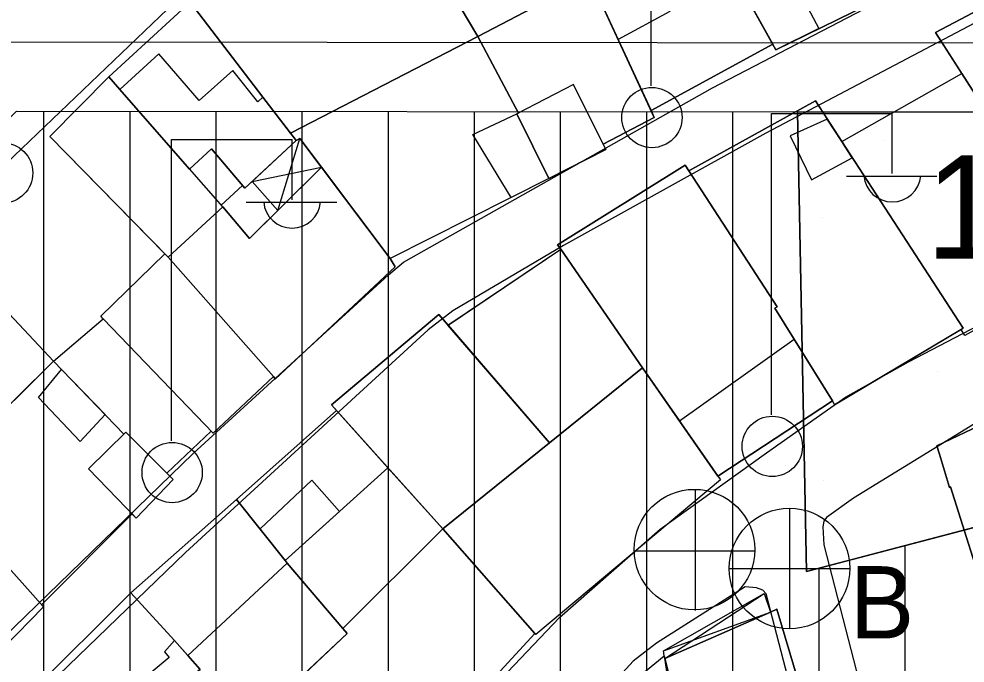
# Model space of a CAD drawing. Extents: x 417997 to 421451, y 4451742 to 4455216.
# Drawn here: x 420915.9 to 420970.9, y 4452466.7 to 4452504.1 of the extents above; entities that cross this region are included whole.
import ezdxf

# ---------------------------------------------------------------- set-up
doc = ezdxf.new("R2010")
doc.units = 0
for name, color, linetype in [('ADA', 7, 'Continuous'), ('ADAKENARI', 7, 'Continuous'), ('B_Mesken', 7, 'Continuous'), ('B_Sundurma', 7, 'Continuous'), ('B_Teras', 7, 'Continuous'), ('Default', 7, 'Continuous'), ('KALDIRIM', 7, 'Continuous'), ('PL_AYA_PARK_DINLENME', 7, 'Continuous'), ('PL_KON_MEV_450', 7, 'Continuous'), ('S_Elektrik_Diregi', 7, 'Continuous'), ('S_Rogar_Kapagi', 7, 'Continuous'), ('S_Rogar_Kapagi_Buski', 7, 'Continuous'), ('Sinir_Duvar_tek_tarafa_ait', 7, 'Continuous'), ('TR_PARKALANI', 7, 'Continuous'), ('TR_YUKSEKYOGUNKONUT', 7, 'Continuous'), ('Y_Yol_Kotu', 7, 'Continuous'), ('Yol_Sose', 7, 'Continuous')]:
    doc.layers.add(name, color=color, linetype=linetype)

# ---------------------------------------------------------------- blocks, each defined once
blk = doc.blocks.new('POINT_DISPLAY')
at = {"layer": 'Default'}
blk.add_line((0, 0), (0, 0), dxfattribs=at)

msp = doc.modelspace()

# ---------------------------------------------------------------- linework, layer by layer
at = {"layer": 'ADA'}
for p, q in [((420961.132, 4452498.753), (420961.655, 4452472.064)), ((420961.132, 4452498.753), (420961.655, 4452472.064)), ((420961.655, 4452472.064), (421038.956, 4452492.38)), ((420961.655, 4452472.064), (421038.956, 4452492.38))]:
    msp.add_line(p, q, dxfattribs=at)
at = {"layer": 'ADAKENARI'}
for p, q in [((420915.8, 4452498.787), (420961.132, 4452498.753)), ((420915.8, 4452498.787), (420961.132, 4452498.753)), ((420961.132, 4452498.753), (421032.598, 4452498.699)), ((420961.132, 4452498.753), (421032.598, 4452498.699))]:
    msp.add_line(p, q, dxfattribs=at)
at = {"layer": 'B_Mesken'}
for points in [[(420937.341, 4452511.939), (420942.57, 4452503.119), (420948.896, 4452506.431), (420943.557, 4452515.275)], [(420943.769, 4452514.924), (420948.897, 4452506.431), (420942.57, 4452503.119), (420937.57, 4452511.554), (420937.341, 4452511.939), (420943.557, 4452515.275)], [(420955.578, 4452510.07), (420959.882, 4452502.357), (420966.136, 4452505.429), (420961.986, 4452513.486)], [(420965.913, 4452505.863), (420966.136, 4452505.43), (420959.882, 4452502.357), (420959.699, 4452502.686), (420955.578, 4452510.07), (420958.198, 4452511.467), (420961.986, 4452513.486)], [(420931.702, 4452497.51), (420942.57, 4452503.119), (420937.569, 4452511.554), (420925.871, 4452505.109), (420930.103, 4452499.605)], [(420942.57, 4452503.119), (420931.702, 4452497.51), (420930.103, 4452499.605), (420925.871, 4452505.109), (420937.57, 4452511.554)], [(420952.633, 4452498.832), (420959.698, 4452502.686), (420955.578, 4452510.07), (420949.075, 4452506.502)], [(420951.867, 4452508.034), (420955.154, 4452509.781), (420955.578, 4452510.07), (420959.699, 4452502.686), (420952.633, 4452498.832), (420949.075, 4452506.503)], [(420969.153, 4452503.358), (420977.894, 4452489.7), (420985.226, 4452493.664), (420976.712, 4452507.355)], [(420978.054, 4452505.196), (420985.226, 4452493.664), (420977.894, 4452489.7), (420970.679, 4452500.973), (420969.153, 4452503.359), (420976.712, 4452507.355)], [(420952.633, 4452498.832), (420952.824, 4452498.42), (420949.855, 4452496.879), (420950.014, 4452496.559), (420946.699, 4452494.884), (420944.846, 4452498.629), (420944.937, 4452498.676), (420942.57, 4452503.119), (420948.897, 4452506.431), (420949.075, 4452506.503)], [(420942.57, 4452503.119), (420944.937, 4452498.676), (420944.846, 4452498.629), (420946.699, 4452494.884), (420950.014, 4452496.559), (420949.855, 4452496.879), (420952.824, 4452498.42), (420949.075, 4452506.502), (420948.896, 4452506.431)], [(420921.148, 4452500.777), (420925.871, 4452505.109), (420930.103, 4452499.605), (420932.029, 4452497.08), (420929.055, 4452494.318), (420927.112, 4452496.602), (420925.849, 4452495.422), (420921.796, 4452500.039)], [(420931.702, 4452497.51), (420932.029, 4452497.08), (420929.473, 4452494.706), (420929.055, 4452494.318), (420927.112, 4452496.602), (420925.849, 4452495.422), (420921.796, 4452500.039), (420921.148, 4452500.777), (420925.871, 4452505.109), (420930.103, 4452499.605)], [(420946.699, 4452494.884), (420937.496, 4452490.231), (420932.243, 4452497.199), (420932.029, 4452497.08), (420931.702, 4452497.51), (420942.57, 4452503.119), (420944.937, 4452498.676), (420944.846, 4452498.629)], [(420946.699, 4452494.884), (420937.496, 4452490.231), (420933.495, 4452495.537), (420932.243, 4452497.199), (420932.029, 4452497.08), (420931.702, 4452497.51), (420942.57, 4452503.119), (420944.937, 4452498.676), (420944.846, 4452498.629)], [(420963.703, 4452497.033), (420970.679, 4452500.973), (420977.894, 4452489.7), (420970.853, 4452485.767), (420970.643, 4452486.121), (420970.756, 4452486.188)], [(420963.703, 4452497.033), (420970.679, 4452500.973), (420977.894, 4452489.7), (420970.853, 4452485.767), (420970.643, 4452486.121), (420970.756, 4452486.188)], [(420917.735, 4452497.321), (420924.604, 4452490.311), (420927.768, 4452493.237), (420921.148, 4452500.777)], [(420925.849, 4452495.422), (420927.768, 4452493.237), (420924.604, 4452490.311), (420924.414, 4452490.504), (420917.735, 4452497.321), (420921.148, 4452500.777), (420921.796, 4452500.039)], [(420963.165, 4452481.969), (420963.277, 4452481.736), (420970.756, 4452486.188), (420962.174, 4452499.385), (420954.833, 4452495.321), (420959.952, 4452487.436), (420959.817, 4452487.35)], [(420963.703, 4452497.033), (420970.756, 4452486.188), (420970.643, 4452486.121), (420963.277, 4452481.736), (420963.165, 4452481.969), (420959.817, 4452487.35), (420959.952, 4452487.436), (420954.833, 4452495.321), (420962.174, 4452499.385)], [(420933.495, 4452495.537), (420929.316, 4452491.402), (420927.768, 4452493.237), (420924.604, 4452490.311), (420930.712, 4452483.382), (420930.814, 4452483.229), (420937.785, 4452489.759), (420937.496, 4452490.231)], [(420937.496, 4452490.231), (420937.785, 4452489.759), (420930.814, 4452483.229), (420930.712, 4452483.382), (420924.604, 4452490.311), (420927.768, 4452493.237), (420929.316, 4452491.402), (420930.961, 4452493.03), (420933.495, 4452495.537)], [(420956.518, 4452477.59), (420963.165, 4452481.969), (420959.817, 4452487.35), (420959.952, 4452487.436), (420954.614, 4452495.659), (420947.21, 4452491.031), (420952.135, 4452483.885), (420955.094, 4452479.636)], [(420954.833, 4452495.321), (420959.952, 4452487.436), (420959.817, 4452487.35), (420963.165, 4452481.969), (420956.518, 4452477.59), (420955.094, 4452479.636), (420952.135, 4452483.885), (420947.391, 4452490.768), (420947.21, 4452491.031), (420954.614, 4452495.659)], [(420908.181, 4452487.997), (420911.457, 4452491.134), (420912.195, 4452490.393), (420917.942, 4452484.265), (420915.825, 4452482.17), (420913.297, 4452479.669), (420906.239, 4452486.45), (420907.95, 4452488.228)], [(420917.942, 4452484.265), (420915.825, 4452482.17), (420913.297, 4452479.669), (420906.239, 4452486.45), (420907.95, 4452488.228), (420908.181, 4452487.997), (420911.457, 4452491.134), (420912.195, 4452490.394)], [(420927.101, 4452480.204), (420924.527, 4452477.779), (420922.15, 4452480.153), (420922.037, 4452480.043), (420917.942, 4452484.265), (420920.833, 4452486.731), (420920.683, 4452486.893), (420924.414, 4452490.504), (420924.604, 4452490.311), (420930.712, 4452483.382), (420927.211, 4452480.089)], [(420924.604, 4452490.311), (420930.712, 4452483.382), (420927.211, 4452480.089), (420927.1, 4452480.204), (420924.527, 4452477.779), (420922.15, 4452480.154), (420922.037, 4452480.043), (420917.942, 4452484.265), (420920.834, 4452486.731), (420920.683, 4452486.893), (420924.414, 4452490.504)], [(420940.846, 4452486.371), (420947.391, 4452490.768), (420952.135, 4452483.885), (420946.733, 4452479.526)], [(420940.847, 4452486.371), (420947.391, 4452490.768), (420952.135, 4452483.885), (420946.733, 4452479.526)], [(420946.733, 4452479.526), (420940.321, 4452486.982), (420934.084, 4452481.731), (420940.548, 4452474.536)], [(420940.847, 4452486.371), (420946.733, 4452479.526), (420940.548, 4452474.536), (420937.358, 4452478.087), (420934.374, 4452481.408), (420934.084, 4452481.731), (420940.321, 4452486.982)], [(420913.297, 4452479.669), (420917.942, 4452484.265), (420922.037, 4452480.043), (420922.15, 4452480.153), (420924.9, 4452477.406), (420922.752, 4452475.161), (420922.508, 4452475.412), (420917.254, 4452470.135), (420917.371, 4452470.004), (420915.07, 4452467.657), (420914.849, 4452467.902), (420912.095, 4452470.856), (420908.482, 4452474.731)], [(420924.527, 4452477.779), (420924.9, 4452477.406), (420922.752, 4452475.161), (420922.508, 4452475.412), (420917.254, 4452470.135), (420917.371, 4452470.004), (420915.07, 4452467.657), (420914.849, 4452467.902), (420912.095, 4452470.856), (420908.482, 4452474.731), (420913.297, 4452479.669), (420915.825, 4452482.17), (420917.942, 4452484.265), (420922.037, 4452480.043), (420922.15, 4452480.154)], [(420940.548, 4452474.536), (420952.135, 4452483.885), (420956.662, 4452477.384), (420945.951, 4452468.404)], [(420956.518, 4452477.59), (420956.662, 4452477.384), (420945.951, 4452468.404), (420945.897, 4452468.465), (420940.548, 4452474.536), (420946.733, 4452479.526), (420952.135, 4452483.885), (420955.094, 4452479.636)], [(420977.819, 4452471.459), (420974.502, 4452481.875), (420969.222, 4452479.357), (420969.383, 4452478.876), (420969.961, 4452476.946), (420970.027, 4452476.973), (420972.24, 4452469.938)], [(420974.558, 4452481.7), (420975.672, 4452478.2), (420977.819, 4452471.459), (420972.24, 4452469.938), (420970.027, 4452476.973), (420969.961, 4452476.946), (420969.383, 4452478.876), (420969.222, 4452479.357), (420974.502, 4452481.875)], [(420928.578, 4452476.248), (420934.374, 4452481.408), (420937.358, 4452478.087), (420940.548, 4452474.536), (420934.751, 4452468.746), (420931.515, 4452472.555), (420931.386, 4452472.705)], [(420928.578, 4452476.248), (420934.374, 4452481.408), (420937.358, 4452478.087), (420940.548, 4452474.536), (420934.751, 4452468.746), (420931.515, 4452472.555), (420931.386, 4452472.705)], [(420922.427, 4452470.832), (420928.578, 4452476.248), (420931.386, 4452472.705), (420931.515, 4452472.555), (420934.751, 4452468.746), (420934.988, 4452468.468), (420932.157, 4452465.784), (420929.323, 4452463.096), (420929.19, 4452463.251), (420926.163, 4452466.162), (420926.468, 4452466.365), (420925.744, 4452467.178), (420924.964, 4452468.053)], [(420922.427, 4452470.832), (420928.578, 4452476.248), (420931.386, 4452472.705), (420931.515, 4452472.555), (420934.751, 4452468.746), (420934.988, 4452468.468), (420932.157, 4452465.784), (420929.323, 4452463.096), (420929.19, 4452463.251), (420926.163, 4452466.162), (420926.468, 4452466.365), (420925.744, 4452467.178), (420924.964, 4452468.053)], [(420932.157, 4452465.784), (420937.872, 4452459.745), (420945.897, 4452468.465), (420940.548, 4452474.536), (420934.751, 4452468.746), (420934.988, 4452468.468)], [(420932.157, 4452465.784), (420934.988, 4452468.468), (420934.751, 4452468.746), (420940.548, 4452474.536), (420945.897, 4452468.465), (420937.872, 4452459.745)], [(420924.964, 4452468.053), (420922.427, 4452470.832), (420916.687, 4452465.095), (420916.98, 4452464.896), (420918.903, 4452462.884), (420920.116, 4452461.615), (420920.007, 4452461.446), (420920.425, 4452460.998), (420923.363, 4452457.859), (420929.19, 4452463.251), (420926.163, 4452466.162), (420926.468, 4452466.365), (420925.744, 4452467.178), (420924.964, 4452468.053)], [(420924.964, 4452468.053), (420924.964, 4452468.053), (420925.744, 4452467.178), (420926.468, 4452466.365), (420926.163, 4452466.162), (420929.19, 4452463.251), (420923.362, 4452457.859), (420920.425, 4452460.998), (420920.007, 4452461.446), (420920.116, 4452461.615), (420918.903, 4452462.884), (420916.98, 4452464.896), (420916.687, 4452465.095), (420922.427, 4452470.832)], [(420956.549, 4452454.57), (420953.443, 4452467.005), (420959.944, 4452469.871), (420962.895, 4452459.931), (420962.272, 4452459.799), (420963.241, 4452456.293)], [(420963.241, 4452456.293), (420956.549, 4452454.57), (420955.656, 4452458.147), (420955, 4452460.772), (420953.443, 4452467.005), (420959.568, 4452469.706), (420959.945, 4452469.871), (420962.895, 4452459.931), (420962.272, 4452459.799)]]:
    msp.add_lwpolyline(points, close=True, dxfattribs=at)
at = {"layer": 'B_Sundurma'}
for p, q in [((420930.962, 4452493.03), (420932.243, 4452497.199)), ((420929.473, 4452494.706), (420933.495, 4452495.537)), ((420953.443, 4452467.005), (420959.209, 4452470.784)), ((420953.364, 4452467.463), (420959.568, 4452469.706)), ((420953.391, 4452467.17), (420954.469, 4452460.208))]:
    msp.add_line(p, q, dxfattribs=at)
for points in [[(420930.962, 4452493.03), (420929.473, 4452494.706), (420932.029, 4452497.08), (420932.243, 4452497.199), (420933.495, 4452495.537)], [(420930.961, 4452493.03), (420929.473, 4452494.706), (420932.029, 4452497.08), (420932.243, 4452497.199), (420933.495, 4452495.537)], [(420953.443, 4452467.005), (420953.391, 4452467.17), (420953.364, 4452467.463), (420959.209, 4452470.784), (420959.568, 4452469.706)], [(420953.443, 4452467.005), (420953.391, 4452467.17), (420953.364, 4452467.463), (420959.21, 4452470.784), (420959.568, 4452469.706)], [(420951.23, 4452465.388), (420953.391, 4452467.17), (420953.443, 4452467.005), (420955, 4452460.772), (420954.469, 4452460.208), (420953.433, 4452461.847), (420953.64, 4452462.026)], [(420953.443, 4452467.005), (420955, 4452460.772), (420954.469, 4452460.208), (420953.433, 4452461.847), (420953.64, 4452462.026), (420951.23, 4452465.388), (420953.391, 4452467.17)]]:
    msp.add_lwpolyline(points, close=True, dxfattribs=at)
at = {"layer": 'B_Teras'}
for points in [[(420958.198, 4452511.467), (420962.377, 4452503.583), (420959.882, 4452502.357), (420955.578, 4452510.07)], [(420953.731, 4452504.583), (420950.725, 4452502.945), (420949.075, 4452506.502), (420951.866, 4452508.034)], [(420925.849, 4452495.422), (420927.112, 4452496.602), (420929.055, 4452494.318), (420932.029, 4452497.08), (420930.103, 4452499.605), (420929.809, 4452499.321), (420928.347, 4452501.151), (420926.399, 4452499.409), (420924.051, 4452502.109), (420921.796, 4452500.039)], [(420944.846, 4452498.629), (420946.699, 4452494.884), (420950.014, 4452496.559), (420948.131, 4452500.339)], [(420942.281, 4452497.437), (420944.846, 4452498.629), (420946.699, 4452494.884), (420944.523, 4452493.783)], [(420961.943, 4452494.797), (420964.318, 4452496.087), (420963.703, 4452497.033), (420962.863, 4452498.325), (420960.717, 4452497.365)], [(420959.817, 4452487.35), (420959.952, 4452487.436), (420954.833, 4452495.321), (420954.614, 4452495.659), (420947.21, 4452491.031), (420947.391, 4452490.768), (420952.135, 4452483.885), (420954.278, 4452480.808), (420960.941, 4452485.544)], [(420924.604, 4452490.311), (420930.712, 4452483.382), (420927.211, 4452480.089), (420920.833, 4452486.731), (420920.683, 4452486.893), (420924.414, 4452490.504)], [(420917.076, 4452482.172), (420918.41, 4452483.783), (420920.935, 4452481.179), (420919.495, 4452479.616)], [(420919.978, 4452478.023), (420922.752, 4452475.161), (420924.9, 4452477.406), (420922.15, 4452480.153)], [(420934.751, 4452468.746), (420940.548, 4452474.536), (420937.358, 4452478.087), (420931.386, 4452472.705), (420931.515, 4452472.555)], [(420931.386, 4452472.705), (420929.939, 4452474.531), (420932.947, 4452477.371), (420934.539, 4452475.546)], [(420912.095, 4452470.856), (420914.538, 4452473.16), (420917.371, 4452470.004), (420915.07, 4452467.657), (420914.849, 4452467.902)], [(420929.19, 4452463.251), (420929.323, 4452463.096), (420934.988, 4452468.468), (420931.515, 4452472.555), (420925.744, 4452467.178), (420926.468, 4452466.365), (420926.163, 4452466.162)], [(420955.656, 4452458.147), (420962.272, 4452459.799), (420962.895, 4452459.931), (420959.944, 4452469.871), (420959.568, 4452469.706), (420953.443, 4452467.005), (420955, 4452460.772)], [(420923.363, 4452457.859), (420929.19, 4452463.251), (420926.163, 4452466.162), (420926.468, 4452466.365), (420924.964, 4452468.053), (420924.384, 4452467.403), (420924.665, 4452467.06), (420922.658, 4452465.402), (420922.191, 4452465.855), (420918.903, 4452462.884), (420920.116, 4452461.615), (420920.007, 4452461.446), (420920.425, 4452460.998)]]:
    msp.add_lwpolyline(points, close=True, dxfattribs=at)
at = {"layer": 'KALDIRIM'}
msp.add_line((420973.559, 4452502.744), (420878.314, 4452502.815), dxfattribs=at)
msp.add_line((420973.559, 4452502.744), (420878.314, 4452502.815), dxfattribs=at)
at = {"layer": 'PL_AYA_PARK_DINLENME'}
msp.add_lwpolyline([(421038.956, 4452492.38), (420961.655, 4452472.064), (420961.132, 4452498.753), (421032.598, 4452498.699)], close=True, dxfattribs=at)
msp.add_lwpolyline([(421038.956, 4452492.38), (420961.655, 4452472.064), (420961.132, 4452498.753), (421032.598, 4452498.699)], close=True, dxfattribs=at)
at = {"layer": 'PL_KON_MEV_450'}
msp.add_lwpolyline([(420943.964, 4452333.259), (420890.438, 4452339.156), (420894.067, 4452409.012), (420955.758, 4452406.29), (420930.356, 4452451.198), (420906.494, 4452429.988), (420877.387, 4452460.374), (420915.8, 4452498.787), (420961.132, 4452498.753), (420961.655, 4452472.064), (421038.956, 4452492.38), (421042.667, 4452488.692), (421043.462, 4452373.991), (421023.346, 4452363.197), (421036.047, 4452320.558), (420975.678, 4452283.747), (420939.98, 4452286.94)], close=True, dxfattribs=at)
msp.add_lwpolyline([(420943.964, 4452333.259), (420890.438, 4452339.156), (420894.067, 4452409.012), (420955.758, 4452406.29), (420930.356, 4452451.198), (420906.494, 4452429.988), (420877.387, 4452460.374), (420915.8, 4452498.787), (420961.132, 4452498.753), (420961.655, 4452472.064), (421038.956, 4452492.38), (421042.667, 4452488.692), (421043.462, 4452373.991), (421023.346, 4452363.197), (421036.047, 4452320.558), (420975.678, 4452283.747), (420939.98, 4452286.94)], close=True, dxfattribs=at)
at = {"layer": 'S_Elektrik_Diregi'}
for p, q in [((420952.65, 4452500.254), (420952.65, 4452517.754)), ((420959.637, 4452481.161), (420959.637, 4452498.661)), ((420959.637, 4452498.661), (420966.637, 4452498.661)), ((420966.637, 4452495.161), (420966.637, 4452498.661)), ((420924.797, 4452479.642), (420924.797, 4452497.143)), ((420924.797, 4452497.143), (420931.797, 4452497.143)), ((420931.797, 4452493.643), (420931.797, 4452497.143)), ((420963.977, 4452495.021), (420969.227, 4452495.021)), ((420929.137, 4452493.503), (420934.387, 4452493.503))]:
    msp.add_line(p, q, dxfattribs=at)
for centre in [(420952.686, 4452498.418), (420914.994, 4452495.2), (420959.673, 4452479.325), (420924.833, 4452477.807)]:
    msp.add_circle(centre, 1.75, dxfattribs=at)
for centre in [(420966.638, 4452495.173), (420931.798, 4452493.655)]:
    msp.add_arc(centre, 1.658, 184.8384, 355.1464, dxfattribs=at)
at = {"layer": 'S_Rogar_Kapagi'}
for p, q in [((420955.208, 4452469.804), (420955.208, 4452476.804)), ((420951.638, 4452473.269), (420958.638, 4452473.269))]:
    msp.add_line(p, q, dxfattribs=at)
msp.add_circle((420955.155, 4452473.332), 3.5, dxfattribs=at)
at = {"layer": 'S_Rogar_Kapagi_Buski'}
for p, q in [((420960.671, 4452475.737), (420960.671, 4452468.737)), ((420957.171, 4452472.237), (420964.171, 4452472.237))]:
    msp.add_line(p, q, dxfattribs=at)
msp.add_circle((420960.671, 4452472.237), 3.5, dxfattribs=at)
at = {"layer": 'Sinir_Duvar_tek_tarafa_ait'}
msp.add_lwpolyline([(420928.922, 4452494.475), (420927.687, 4452493.329)], dxfattribs=at)
at = {"layer": 'TR_YUKSEKYOGUNKONUT'}
for p, q in [((420917.387, 4452439.67), (420917.387, 4452498.786)), ((420917.387, 4452439.67), (420917.387, 4452498.786)), ((420922.387, 4452444.115), (420922.387, 4452498.782)), ((420922.387, 4452444.115), (420922.387, 4452498.782)), ((420927.387, 4452448.559), (420927.387, 4452498.778)), ((420927.387, 4452448.559), (420927.387, 4452498.778)), ((420932.387, 4452447.607), (420932.387, 4452498.775)), ((420932.387, 4452447.607), (420932.387, 4452498.775)), ((420937.387, 4452438.768), (420937.387, 4452498.771)), ((420937.387, 4452438.768), (420937.387, 4452498.771)), ((420942.387, 4452429.928), (420942.387, 4452498.767)), ((420942.387, 4452429.928), (420942.387, 4452498.767)), ((420947.387, 4452421.089), (420947.387, 4452498.763)), ((420947.387, 4452421.089), (420947.387, 4452498.763)), ((420952.387, 4452412.25), (420952.387, 4452498.76)), ((420952.387, 4452412.25), (420952.387, 4452498.76)), ((420957.387, 4452285.383), (420957.387, 4452498.756)), ((420957.387, 4452285.383), (420957.387, 4452498.756)), ((420967.387, 4452404.028), (420967.387, 4452473.571)), ((420967.387, 4452404.028), (420967.387, 4452473.571)), ((420962.387, 4452397.195), (420962.387, 4452472.256)), ((420962.387, 4452397.195), (420962.387, 4452472.256))]:
    msp.add_line(p, q, dxfattribs=at)
at = {"layer": 'Yol_Sose'}
for points in [[(420924.554, 4452504.701), (420907.194, 4452488.11), (420894.138, 4452475.883), (420893.988, 4452475.603), (420894.009, 4452475.229), (420906.475, 4452460.808), (420906.722, 4452460.644), (420906.977, 4452460.593), (420907.208, 4452460.641), (420926.05, 4452478.905), (420937.401, 4452489.281), (420938.265, 4452490.027), (420956.204, 4452500.146), (420982.08, 4452513.619)], [(420983.858, 4452510.477), (420959.298, 4452497.506), (420947.549, 4452490.982), (420941.118, 4452487.194), (420939.693, 4452486.084), (420925.614, 4452473.171), (420909.741, 4452457.864), (420909.62, 4452457.533), (420909.665, 4452457.27), (420921.759, 4452443.298), (420922.308, 4452443.047), (420922.771, 4452442.965), (420923.376, 4452443.034), (420923.676, 4452443.157), (420924.198, 4452443.548)], [(420924.198, 4452443.548), (420932.1, 4452452.83), (420938.284, 4452459.89), (420947.319, 4452469.398), (420953.167, 4452474.524), (420959.336, 4452478.947), (420963.929, 4452482.19), (420967.577, 4452484.24), (420989.225, 4452495.518), (421011.037, 4452506.152)], [(421014.803, 4452388.358), (421003.911, 4452427.516), (420994.744, 4452460.687), (420986.216, 4452487.577), (420985.94, 4452487.775), (420985.732, 4452487.806), (420971.922, 4452480.936), (420964.382, 4452476.328), (420962.814, 4452475.198), (420962.669, 4452474.982), (420962.612, 4452474.647), (420962.665, 4452473.609), (420970.993, 4452441.339), (420979.567, 4452407.565)]]:
    msp.add_lwpolyline(points, dxfattribs=at)
msp.add_lwpolyline([(420962.299, 4452394.585), (420969.963, 4452382.023), (420970.149, 4452381.912), (420970.707, 4452381.807), (420978.887, 4452386.68), (420979.146, 4452386.904), (420979.283, 4452387.233), (420979.323, 4452387.554), (420972.854, 4452415.546), (420965.81, 4452445.843), (420959.327, 4452470.766), (420959.116, 4452470.976), (420958.754, 4452471.115), (420958.095, 4452471.162), (420952.958, 4452467.897), (420951.604, 4452466.847), (420939.043, 4452453.142), (420931.843, 4452444.223), (420931.675, 4452443.686), (420931.651, 4452443.364), (420935.882, 4452436.69), (420945.148, 4452421.943)], close=True, dxfattribs=at)

# ---------------------------------------------------------------- block references
at = {"layer": 'TR_PARKALANI', "xscale": 0.1, "yscale": 0.10000000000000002}
for p in [(420966.132, 4452497.064), (420966.132, 4452497.064), (420962.583, 4452492.628), (420962.583, 4452492.628), (420969.243, 4452483.649), (420969.243, 4452483.649), (420962.659, 4452477.368), (420962.659, 4452477.368)]:
    msp.add_blockref('POINT_DISPLAY', p, dxfattribs=at)

# ---------------------------------------------------------------- texts
at = {"layer": 'S_Rogar_Kapagi_Buski'}
msp.add_text('B', height=4.2, dxfattribs=at).set_placement((420964.171, 4452468.172))
at = {"layer": 'Y_Yol_Kotu'}
msp.add_text('129.47 ', height=6, dxfattribs=at).set_placement((420968.582, 4452490.228))

doc.saveas('drawing.dxf')
